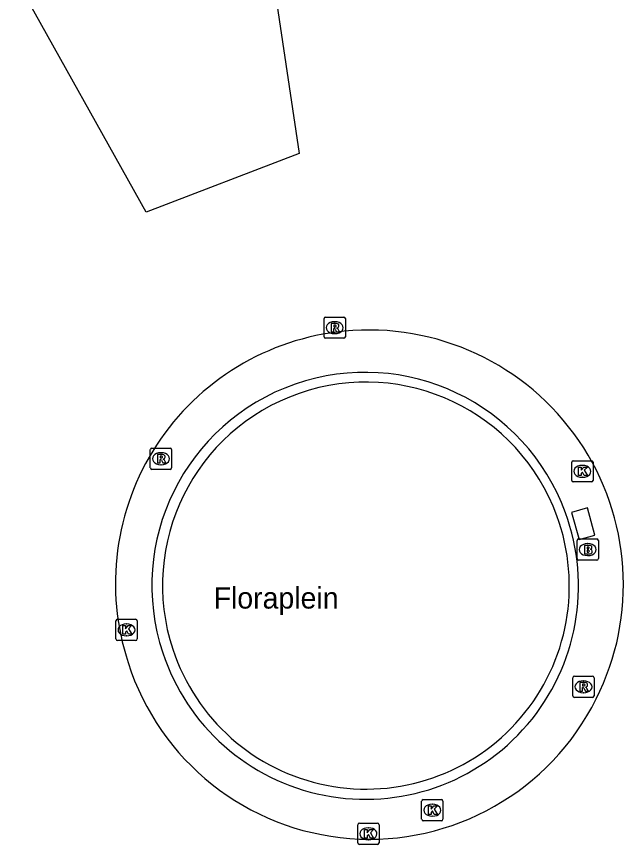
# Model space of a CAD drawing. Extents: x 162542 to 163144, y 380786 to 381511.
# Drawn here: x 162655.42 to 162683.93, y 380786.13 to 380825.05 of the extents above; entities that cross this region are included whole.
import ezdxf

# ---------------------------------------------------------------- set-up
doc = ezdxf.new("R2010")
doc.units = 0
for name, color, linetype in [('IMGEO_Brandkraan', 7, 'Continuous'), ('IMGEO_Kolk', 7, 'Continuous'), ('IMGEO_Muur', 7, 'Continuous'), ('IMGEO_Openbare_ruimte_label', 7, 'Continuous'), ('IMGEO_Rioolput', 7, 'Continuous'), ('IMGEO_Terreindeel_open', 7, 'Continuous'), ('IMGEO_Verkeerseiland_groen', 7, 'Continuous')]:
    doc.layers.add(name, color=color, linetype=linetype)

msp = doc.modelspace()

# ---------------------------------------------------------------- linework, layer by layer
at = {"layer": 'IMGEO_Brandkraan'}
for p, q in [((162681.751, 380799.567), (162681.751, 380800.419)), ((162681.826, 380800.493), (162682.678, 380800.493)), ((162682.239, 380800.273), (162682.264, 380800.273)), ((162682.752, 380800.419), (162682.752, 380799.567)), ((162682.678, 380799.493), (162681.826, 380799.493)), ((162682.262, 380799.713), (162682.237, 380799.713))]:
    msp.add_line(p, q, dxfattribs=at)
for points in [[(162681.751, 380799.567), (162681.751, 380800.419)], [(162681.826, 380800.493), (162682.678, 380800.493)], [(162682.752, 380800.419), (162682.752, 380799.567)], [(162682.099, 380800.193), (162682.099, 380799.793), (162682.312, 380799.793)], [(162682.33, 380800.193), (162682.099, 380800.193)], [(162682.278, 380800.112), (162682.224, 380800.112), (162682.224, 380800.036)], [(162682.224, 380800.036), (162682.277, 380800.036)], [(162682.286, 380799.96), (162682.224, 380799.96), (162682.224, 380799.879)], [(162682.224, 380799.879), (162682.286, 380799.879)], [(162682.678, 380799.493), (162681.826, 380799.493)]]:
    msp.add_lwpolyline(points, dxfattribs=at)
for centre, radius, start, end in [((162681.828, 380800.417), 0.0765, 91.552, 178.448), ((162681.828, 380800.417), 0.0765, 91.552, 178.448), ((162682.676, 380800.417), 0.0765, 1.552, 88.448), ((162682.676, 380800.417), 0.0765, 1.552, 88.448), ((162682.279, 380800.074), 0.0379, 267.8285, 90.9355), ((162682.287, 380799.919), 0.0404, 269.8759, 90.5077), ((162682.334, 380800.048), 0.145, 59.4692, 91.5367), ((162682.359, 380800.095), 0.0922, 285.5137, 58.1501), ((162682.364, 380799.903), 0.105, 301.3115, 78.989), ((162681.828, 380799.569), 0.0765, 181.552, 268.448), ((162681.828, 380799.569), 0.0765, 181.552, 268.448), ((162682.318, 380800.044), 0.251, 268.6676, 293.5347), ((162682.676, 380799.569), 0.0765, 271.552, 358.448), ((162682.676, 380799.569), 0.0765, 271.552, 358.448)]:
    msp.add_arc(centre, radius, start, end, dxfattribs=at)
for centre, major_axis, ratio, start_param, end_param in [((162682.238, 380799.993), (-0.387, 0.002), 0.722429, 4.712389, 7.853982), ((162682.263, 380799.993), (-0.39, 0.002), 0.717154, 1.570796, 4.712389)]:
    msp.add_ellipse(centre, major_axis=major_axis, ratio=ratio, start_param=start_param, end_param=end_param, dxfattribs=at)
at = {"layer": 'IMGEO_Kolk'}
for p, q in [((162681.574, 380804.171), (162682.426, 380804.171)), ((162681.499, 380803.245), (162681.499, 380804.097)), ((162681.987, 380803.951), (162682.012, 380803.951)), ((162682.5, 380804.097), (162682.5, 380803.245)), ((162682.01, 380803.391), (162681.985, 380803.391)), ((162682.426, 380803.171), (162681.574, 380803.171)), ((162660.082, 380795.792), (162660.082, 380796.644)), ((162660.157, 380796.718), (162661.009, 380796.718)), ((162660.57, 380796.498), (162660.595, 380796.498)), ((162661.083, 380796.644), (162661.083, 380795.792)), ((162661.009, 380795.718), (162660.157, 380795.718)), ((162660.593, 380795.938), (162660.568, 380795.938)), ((162674.524, 380788.244), (162675.376, 380788.244)), ((162674.449, 380787.318), (162674.449, 380788.17)), ((162674.937, 380788.024), (162674.962, 380788.024)), ((162675.45, 380788.17), (162675.45, 380787.318)), ((162674.96, 380787.464), (162674.935, 380787.464)), ((162671.446, 380786.209), (162671.446, 380787.061)), ((162671.521, 380787.135), (162672.373, 380787.135)), ((162672.447, 380787.061), (162672.447, 380786.209)), ((162675.376, 380787.244), (162674.524, 380787.244)), ((162671.934, 380786.915), (162671.959, 380786.915)), ((162671.957, 380786.355), (162671.932, 380786.355)), ((162672.373, 380786.135), (162671.521, 380786.135))]:
    msp.add_line(p, q, dxfattribs=at)
for points in [[(162681.574, 380804.171), (162682.426, 380804.171)], [(162681.499, 380803.245), (162681.499, 380804.097)], [(162681.82, 380803.871), (162681.943, 380803.871), (162681.943, 380803.72), (162682.073, 380803.871), (162682.237, 380803.871), (162682.091, 380803.72), (162682.244, 380803.471), (162682.092, 380803.471), (162682.007, 380803.635), (162681.943, 380803.568), (162681.943, 380803.471), (162681.82, 380803.471), (162681.82, 380803.871)], [(162682.5, 380804.097), (162682.5, 380803.245)], [(162682.426, 380803.171), (162681.574, 380803.171)], [(162660.082, 380795.792), (162660.082, 380796.644)], [(162660.157, 380796.718), (162661.009, 380796.718)], [(162660.403, 380796.418), (162660.526, 380796.418), (162660.526, 380796.267), (162660.656, 380796.418), (162660.82, 380796.418), (162660.674, 380796.267), (162660.827, 380796.018), (162660.675, 380796.018), (162660.59, 380796.182), (162660.526, 380796.115), (162660.526, 380796.018), (162660.403, 380796.018), (162660.403, 380796.418)], [(162661.083, 380796.644), (162661.083, 380795.792)], [(162661.009, 380795.718), (162660.157, 380795.718)], [(162674.524, 380788.244), (162675.376, 380788.244)], [(162674.449, 380787.318), (162674.449, 380788.17)], [(162674.77, 380787.944), (162674.893, 380787.944), (162674.893, 380787.793), (162675.023, 380787.944), (162675.187, 380787.944), (162675.041, 380787.793), (162675.194, 380787.544), (162675.042, 380787.544), (162674.957, 380787.708), (162674.893, 380787.641), (162674.893, 380787.544), (162674.77, 380787.544), (162674.77, 380787.944)], [(162675.45, 380788.17), (162675.45, 380787.318)], [(162671.446, 380786.209), (162671.446, 380787.061)], [(162671.521, 380787.135), (162672.373, 380787.135)], [(162672.447, 380787.061), (162672.447, 380786.209)], [(162675.376, 380787.244), (162674.524, 380787.244)], [(162671.767, 380786.835), (162671.89, 380786.835), (162671.89, 380786.684), (162672.02, 380786.835), (162672.184, 380786.835), (162672.038, 380786.684), (162672.191, 380786.435), (162672.039, 380786.435), (162671.954, 380786.599), (162671.89, 380786.532), (162671.89, 380786.435), (162671.767, 380786.435), (162671.767, 380786.835)], [(162672.373, 380786.135), (162671.521, 380786.135)]]:
    msp.add_lwpolyline(points, dxfattribs=at)
for centre, start, end in [((162681.576, 380804.095), 91.552, 178.448), ((162681.576, 380804.095), 91.552, 178.448), ((162682.424, 380804.095), 1.552, 88.448), ((162682.424, 380804.095), 1.552, 88.448), ((162681.576, 380803.247), 181.552, 268.448), ((162681.576, 380803.247), 181.552, 268.448), ((162682.424, 380803.247), 271.552, 358.448), ((162682.424, 380803.247), 271.552, 358.448), ((162660.159, 380796.642), 91.552, 178.448), ((162660.159, 380796.642), 91.552, 178.448), ((162661.007, 380796.642), 1.552, 88.448), ((162661.007, 380796.642), 1.552, 88.448), ((162660.159, 380795.794), 181.552, 268.448), ((162660.159, 380795.794), 181.552, 268.448), ((162661.007, 380795.794), 271.552, 358.448), ((162661.007, 380795.794), 271.552, 358.448), ((162674.526, 380788.168), 91.552, 178.448), ((162674.526, 380788.168), 91.552, 178.448), ((162675.374, 380788.168), 1.552, 88.448), ((162675.374, 380788.168), 1.552, 88.448), ((162671.523, 380787.059), 91.552, 178.448), ((162671.523, 380787.059), 91.552, 178.448), ((162672.371, 380787.059), 1.552, 88.448), ((162672.371, 380787.059), 1.552, 88.448), ((162674.526, 380787.32), 181.552, 268.448), ((162674.526, 380787.32), 181.552, 268.448), ((162675.374, 380787.32), 271.552, 358.448), ((162675.374, 380787.32), 271.552, 358.448), ((162671.523, 380786.211), 181.552, 268.448), ((162671.523, 380786.211), 181.552, 268.448), ((162672.371, 380786.211), 271.552, 358.448), ((162672.371, 380786.211), 271.552, 358.448)]:
    msp.add_arc(centre, 0.0765, start, end, dxfattribs=at)
for centre, major_axis, ratio, start_param, end_param in [((162681.986, 380803.671), (-0.387, 0.002), 0.722429, 4.712389, 7.853982), ((162682.011, 380803.671), (-0.39, 0.002), 0.717154, 1.570796, 4.712389), ((162660.569, 380796.218), (-0.387, 0.002), 0.722429, 4.712389, 7.853982), ((162660.594, 380796.218), (-0.39, 0.002), 0.717154, 1.570796, 4.712389), ((162674.936, 380787.744), (-0.387, 0.002), 0.722429, 4.712389, 7.853982), ((162674.961, 380787.744), (-0.39, 0.002), 0.717154, 1.570796, 4.712389), ((162671.933, 380786.635), (-0.387, 0.002), 0.722429, 4.712389, 7.853982), ((162671.958, 380786.635), (-0.39, 0.002), 0.717154, 1.570796, 4.712389)]:
    msp.add_ellipse(centre, major_axis=major_axis, ratio=ratio, start_param=start_param, end_param=end_param, dxfattribs=at)
at = {"layer": 'IMGEO_Muur'}
for centre, radius, start, end in [((162671.79, 380798.304), 10.018, 19.9661, 198.3889), ((162671.827, 380798.309), 9.554, 19.9802, 198.3103), ((162671.801, 380798.273), 10.018, 198.2018, 20.1531), ((162671.834, 380798.289), 9.554, 198.1785, 20.112)]:
    msp.add_arc(centre, radius, start, end, dxfattribs=at)
at = {"layer": 'IMGEO_Rioolput'}
for p, q in [((162669.863, 380809.997), (162669.863, 380810.849)), ((162669.938, 380810.923), (162670.79, 380810.923)), ((162670.864, 380810.849), (162670.864, 380809.997)), ((162670.351, 380810.703), (162670.376, 380810.703)), ((162670.374, 380810.143), (162670.349, 380810.143)), ((162670.79, 380809.923), (162669.938, 380809.923)), ((162661.7, 380803.838), (162661.7, 380804.69)), ((162661.775, 380804.764), (162662.627, 380804.764)), ((162662.188, 380804.544), (162662.213, 380804.544)), ((162662.701, 380804.69), (162662.701, 380803.838)), ((162662.627, 380803.764), (162661.775, 380803.764)), ((162662.211, 380803.984), (162662.186, 380803.984)), ((162681.626, 380794.044), (162682.478, 380794.044)), ((162681.551, 380793.118), (162681.551, 380793.97)), ((162682.039, 380793.824), (162682.064, 380793.824)), ((162682.552, 380793.97), (162682.552, 380793.118)), ((162682.062, 380793.264), (162682.037, 380793.264)), ((162682.478, 380793.044), (162681.626, 380793.044))]:
    msp.add_line(p, q, dxfattribs=at)
for points in [[(162669.863, 380809.997), (162669.863, 380810.849)], [(162669.938, 380810.923), (162670.79, 380810.923)], [(162670.864, 380810.849), (162670.864, 380809.997)], [(162670.452, 380810.621), (162670.2, 380810.623), (162670.2, 380810.223)], [(162670.2, 380810.223), (162670.324, 380810.223), (162670.324, 380810.385), (162670.335, 380810.385)], [(162670.378, 380810.542), (162670.324, 380810.542), (162670.324, 380810.461)], [(162670.324, 380810.461), (162670.376, 380810.461)], [(162670.382, 380810.356), (162670.453, 380810.223), (162670.593, 380810.223), (162670.528, 380810.349)], [(162670.79, 380809.923), (162669.938, 380809.923)], [(162661.7, 380803.838), (162661.7, 380804.69)], [(162661.775, 380804.764), (162662.627, 380804.764)], [(162662.701, 380804.69), (162662.701, 380803.838)], [(162662.289, 380804.462), (162662.037, 380804.464), (162662.037, 380804.064)], [(162662.037, 380804.064), (162662.161, 380804.064), (162662.161, 380804.226), (162662.172, 380804.226)], [(162662.215, 380804.383), (162662.161, 380804.383), (162662.161, 380804.302)], [(162662.161, 380804.302), (162662.213, 380804.302)], [(162662.219, 380804.197), (162662.29, 380804.064), (162662.43, 380804.064), (162662.365, 380804.19)], [(162662.627, 380803.764), (162661.775, 380803.764)], [(162681.626, 380794.044), (162682.478, 380794.044)], [(162681.551, 380793.118), (162681.551, 380793.97)], [(162682.14, 380793.742), (162681.888, 380793.744), (162681.888, 380793.344)], [(162682.066, 380793.663), (162682.012, 380793.663), (162682.012, 380793.582)], [(162682.552, 380793.97), (162682.552, 380793.118)], [(162681.888, 380793.344), (162682.012, 380793.344), (162682.012, 380793.506), (162682.023, 380793.506)], [(162682.012, 380793.582), (162682.064, 380793.582)], [(162682.07, 380793.477), (162682.141, 380793.344), (162682.281, 380793.344), (162682.216, 380793.47)], [(162682.478, 380793.044), (162681.626, 380793.044)]]:
    msp.add_lwpolyline(points, dxfattribs=at)
for centre, radius, start, end in [((162669.94, 380810.847), 0.0765, 91.552, 178.448), ((162669.94, 380810.847), 0.0765, 91.552, 178.448), ((162670.788, 380810.847), 0.0765, 1.552, 88.448), ((162670.788, 380810.847), 0.0765, 1.552, 88.448), ((162670.334, 380810.332), 0.0533, 26.0293, 88.6989), ((162670.36, 380810.65), 0.19, 274.7715, 282.9687), ((162670.384, 380810.446), 0.0964, 77.0061, 93.1865), ((162670.398, 380810.503), 0.0378, 276.6634, 79.6772), ((162670.451, 380810.511), 0.109, 350.3612, 89.416), ((162670.449, 380810.511), 0.112, 277.5842, 350.9817), ((162670.433, 380810.296), 0.108, 29.5134, 73.7905), ((162669.94, 380809.999), 0.0765, 181.552, 268.448), ((162669.94, 380809.999), 0.0765, 181.552, 268.448), ((162670.788, 380809.999), 0.0765, 271.552, 358.448), ((162670.788, 380809.999), 0.0765, 271.552, 358.448), ((162661.777, 380804.688), 0.0765, 91.552, 178.448), ((162661.777, 380804.688), 0.0765, 91.552, 178.448), ((162662.625, 380804.688), 0.0765, 1.552, 88.448), ((162662.625, 380804.688), 0.0765, 1.552, 88.448), ((162662.171, 380804.173), 0.0533, 26.0293, 88.6989), ((162662.197, 380804.491), 0.19, 274.7715, 282.9687), ((162662.221, 380804.287), 0.0964, 77.0061, 93.1865), ((162662.235, 380804.344), 0.0378, 276.6634, 79.6772), ((162662.288, 380804.352), 0.109, 350.3612, 89.416), ((162662.286, 380804.352), 0.112, 277.5842, 350.9817), ((162662.27, 380804.137), 0.108, 29.5134, 73.7905), ((162661.777, 380803.84), 0.0765, 181.552, 268.448), ((162661.777, 380803.84), 0.0765, 181.552, 268.448), ((162662.625, 380803.84), 0.0765, 271.552, 358.448), ((162662.625, 380803.84), 0.0765, 271.552, 358.448), ((162681.628, 380793.968), 0.0765, 91.552, 178.448), ((162681.628, 380793.968), 0.0765, 91.552, 178.448), ((162682.476, 380793.968), 0.0765, 1.552, 88.448), ((162682.476, 380793.968), 0.0765, 1.552, 88.448), ((162682.072, 380793.567), 0.0964, 77.0061, 93.1865), ((162682.086, 380793.624), 0.0378, 276.6634, 79.6772), ((162682.139, 380793.632), 0.109, 350.3612, 89.416), ((162682.022, 380793.453), 0.0533, 26.0293, 88.6989), ((162682.048, 380793.771), 0.19, 274.7715, 282.9687), ((162682.137, 380793.632), 0.112, 277.5842, 350.9817), ((162682.121, 380793.417), 0.108, 29.5134, 73.7905), ((162681.628, 380793.12), 0.0765, 181.552, 268.448), ((162681.628, 380793.12), 0.0765, 181.552, 268.448), ((162682.476, 380793.12), 0.0765, 271.552, 358.448), ((162682.476, 380793.12), 0.0765, 271.552, 358.448)]:
    msp.add_arc(centre, radius, start, end, dxfattribs=at)
for centre, major_axis, ratio, start_param, end_param in [((162670.35, 380810.423), (-0.387, 0.002), 0.722429, 4.712389, 7.853982), ((162670.375, 380810.423), (-0.39, 0.002), 0.717154, 1.570796, 4.712389), ((162662.187, 380804.264), (-0.387, 0.002), 0.722429, 4.712389, 7.853982), ((162662.212, 380804.264), (-0.39, 0.002), 0.717154, 1.570796, 4.712389), ((162682.038, 380793.544), (-0.387, 0.002), 0.722429, 4.712389, 7.853982), ((162682.063, 380793.544), (-0.39, 0.002), 0.717154, 1.570796, 4.712389)]:
    msp.add_ellipse(centre, major_axis=major_axis, ratio=ratio, start_param=start_param, end_param=end_param, dxfattribs=at)
at = {"layer": 'IMGEO_Terreindeel_open'}
msp.add_lwpolyline([(162682.592, 380800.67), (162682.236, 380801.961), (162681.484, 380801.738), (162681.846, 380800.475), (162682.592, 380800.67)], dxfattribs=at)
at = {"layer": 'IMGEO_Verkeerseiland_groen'}
msp.add_lwpolyline([(162661.501, 380815.857), (162655.415, 380826.775), (162666.815, 380831.219), (162668.699, 380818.611), (162661.501, 380815.857)], dxfattribs=at)
for centre, radius, start, end in [((162671.971, 380798.404), 11.909, 95.6003, 198.2129), ((162671.975, 380798.358), 11.955, 333.2245, 95.5984), ((162671.999, 380798.275), 11.896, 197.5799, 333.5318)]:
    msp.add_arc(centre, radius, start, end, dxfattribs=at)

# ---------------------------------------------------------------- texts
at = {"layer": 'IMGEO_Openbare_ruimte_label'}
msp.add_text('Floraplein', height=1, dxfattribs=at).set_placement((162664.673, 380797.221))

doc.saveas('drawing.dxf')
